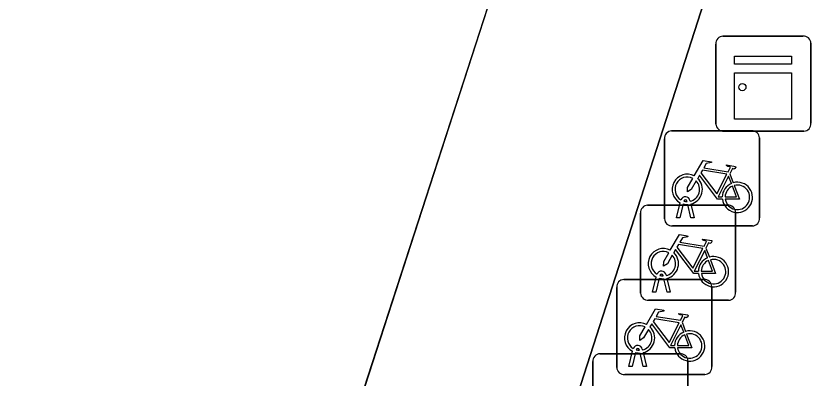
# Model space of a CAD drawing. Extents: x 161087 to 161926, y 382572 to 383873.
# Drawn here: x 161133.58 to 161142.07, y 383458.66 to 383462.47 of the extents above; entities that cross this region are included whole.
import ezdxf

# ---------------------------------------------------------------- set-up
doc = ezdxf.new("R2010")
doc.units = 0
for name, color, linetype in [('IMGEO_Fietsenrek', 7, 'Continuous'), ('IMGEO_Fietspad_gesloten', 7, 'Continuous'), ('IMGEO_Kast', 7, 'Continuous'), ('IMGEO_Voetpad_open', 7, 'Continuous')]:
    doc.layers.add(name, color=color, linetype=linetype)

msp = doc.modelspace()

# ---------------------------------------------------------------- linework, layer by layer
at = {"layer": 'IMGEO_Fietsenrek'}
for p, q in [((161140.4659, 383461.2675), (161141.3068, 383461.2675)), ((161141.3068, 383461.2675), (161140.4659, 383461.2675)), ((161140.3915, 383460.3429), (161140.3915, 383461.1838)), ((161140.3915, 383461.1838), (161140.3915, 383460.3429)), ((161141.3905, 383461.1931), (161141.3905, 383460.3522)), ((161141.3905, 383460.3522), (161141.3905, 383461.1931)), ((161141.0782, 383460.8172), (161141.1145, 383460.722)), ((161140.2149, 383460.4865), (161141.0558, 383460.4865)), ((161141.0558, 383460.4865), (161140.2149, 383460.4865)), ((161140.5185, 383460.3523), (161140.5568, 383460.5123)), ((161140.5872, 383460.5001), (161140.5519, 383460.3523)), ((161140.6289, 383460.5239), (161140.6279, 383460.5282)), ((161140.67, 383460.3523), (161140.6361, 383460.494)), ((161140.6596, 383460.5354), (161140.6614, 383460.5275)), ((161140.6684, 383460.4983), (161140.7034, 383460.3523)), ((161140.1405, 383459.5619), (161140.1405, 383460.4028)), ((161140.1405, 383460.4028), (161140.1405, 383459.5619)), ((161141.1395, 383460.4121), (161141.1395, 383459.5712)), ((161141.1395, 383459.5712), (161141.1395, 383460.4121)), ((161140.5519, 383460.3523), (161140.5185, 383460.3523)), ((161140.7034, 383460.3523), (161140.67, 383460.3523)), ((161141.3161, 383460.2685), (161140.4752, 383460.2685)), ((161140.4752, 383460.2685), (161141.3161, 383460.2685)), ((161140.8272, 383460.0362), (161140.8635, 383459.941)), ((161139.9649, 383459.7055), (161140.8058, 383459.7055)), ((161140.8058, 383459.7055), (161139.9649, 383459.7055)), ((161140.2675, 383459.5713), (161140.3058, 383459.7313)), ((161140.3362, 383459.7191), (161140.3009, 383459.5713)), ((161140.3779, 383459.7429), (161140.3769, 383459.7472)), ((161140.419, 383459.5713), (161140.3851, 383459.713)), ((161140.4086, 383459.7544), (161140.4104, 383459.7465)), ((161140.4174, 383459.7173), (161140.4524, 383459.5713)), ((161139.8905, 383458.7809), (161139.8905, 383459.6218)), ((161139.8905, 383459.6218), (161139.8905, 383458.7809)), ((161140.8895, 383459.6311), (161140.8895, 383458.7902)), ((161140.8895, 383458.7902), (161140.8895, 383459.6311)), ((161140.3009, 383459.5713), (161140.2675, 383459.5713)), ((161140.4524, 383459.5713), (161140.419, 383459.5713)), ((161141.0651, 383459.4875), (161140.2242, 383459.4875)), ((161140.2242, 383459.4875), (161141.0651, 383459.4875)), ((161140.5772, 383459.2552), (161140.6135, 383459.16)), ((161140.0175, 383458.7903), (161140.0558, 383458.9503)), ((161140.0862, 383458.9381), (161140.0509, 383458.7903)), ((161140.1279, 383458.9619), (161140.1269, 383458.9662)), ((161140.1586, 383458.9734), (161140.1604, 383458.9655)), ((161140.1674, 383458.9363), (161140.2024, 383458.7903)), ((161139.7139, 383458.9255), (161140.5548, 383458.9255)), ((161140.5548, 383458.9255), (161139.7139, 383458.9255)), ((161140.169, 383458.7903), (161140.1351, 383458.932)), ((161140.6385, 383458.8511), (161140.6385, 383458.0102)), ((161140.6385, 383458.0102), (161140.6385, 383458.8511)), ((161139.6395, 383458.0009), (161139.6395, 383458.8418)), ((161139.6395, 383458.8418), (161139.6395, 383458.0009)), ((161140.0509, 383458.7903), (161140.0175, 383458.7903)), ((161140.2024, 383458.7903), (161140.169, 383458.7903)), ((161140.8151, 383458.7065), (161139.9742, 383458.7065)), ((161139.9742, 383458.7065), (161140.8151, 383458.7065))]:
    msp.add_line(p, q, dxfattribs=at)
for points in [[(161140.7041, 383460.7942), (161140.7988, 383460.9577), (161140.885, 383460.9439), (161140.8867, 383460.9352), (161140.8306, 383460.9243), (161140.8044, 383460.879), (161141.0596, 383460.8382)], [(161141.0596, 383460.8382), (161141.0846, 383460.887), (161141.0795, 383460.891), (161141.0563, 383460.8947), (161141.0436, 383460.9022), (161141.0426, 383460.9053), (161141.0448, 383460.9099), (161141.1396, 383460.8948), (161141.1419, 383460.8845), (161141.1325, 383460.8721), (161141.1201, 383460.8657), (161141.1056, 383460.8719), (161141.0782, 383460.8172)], [(161141.0467, 383460.813), (161140.7899, 383460.854), (161140.7732, 383460.8252), (161140.9402, 383460.6049), (161141.0467, 383460.813)], [(161140.7248, 383460.7417), (161140.6732, 383460.6525), (161140.6333, 383460.6265), (161140.6345, 383460.674), (161140.689, 383460.7682)], [(161140.9998, 383460.5495), (161140.9501, 383460.5496), (161140.7594, 383460.8013), (161140.7404, 383460.7685)], [(161141.0947, 383460.715), (161141.0654, 383460.7918), (161140.956, 383460.5737), (161140.9987, 383460.5736)], [(161141.0287, 383460.5735), (161141.1486, 383460.5733), (161141.1054, 383460.6869)], [(161141.1252, 383460.6938), (161141.1802, 383460.5492), (161141.0301, 383460.5495)], [(161140.4531, 383460.0132), (161140.5478, 383460.1767), (161140.634, 383460.1629), (161140.6357, 383460.1542), (161140.5796, 383460.1433), (161140.5534, 383460.098), (161140.8086, 383460.0572)], [(161140.8086, 383460.0572), (161140.8336, 383460.106), (161140.8285, 383460.11), (161140.8053, 383460.1137), (161140.7926, 383460.1212), (161140.7916, 383460.1243), (161140.7938, 383460.1289), (161140.8886, 383460.1138), (161140.8909, 383460.1035), (161140.8815, 383460.0911), (161140.8691, 383460.0847), (161140.8546, 383460.0909), (161140.8272, 383460.0362)], [(161140.7957, 383460.032), (161140.5389, 383460.073), (161140.5222, 383460.0442), (161140.6892, 383459.8239), (161140.7957, 383460.032)], [(161140.4738, 383459.9607), (161140.4222, 383459.8715), (161140.3823, 383459.8455), (161140.3835, 383459.893), (161140.438, 383459.9872)], [(161140.7488, 383459.7685), (161140.6991, 383459.7686), (161140.5084, 383460.0203), (161140.4894, 383459.9875)], [(161140.8437, 383459.934), (161140.8144, 383460.0108), (161140.705, 383459.7927), (161140.7477, 383459.7926)], [(161140.7777, 383459.7925), (161140.8976, 383459.7923), (161140.8544, 383459.9059)], [(161140.8742, 383459.9128), (161140.9292, 383459.7682), (161140.7791, 383459.7685)], [(161140.2031, 383459.2322), (161140.2978, 383459.3957), (161140.384, 383459.3819), (161140.3857, 383459.3732), (161140.3296, 383459.3623), (161140.3034, 383459.317), (161140.5586, 383459.2762)], [(161140.5457, 383459.251), (161140.2889, 383459.292), (161140.2722, 383459.2632), (161140.4392, 383459.0429), (161140.5457, 383459.251)], [(161140.5586, 383459.2762), (161140.5836, 383459.325), (161140.5785, 383459.329), (161140.5553, 383459.3327), (161140.5426, 383459.3402), (161140.5416, 383459.3433), (161140.5438, 383459.3479), (161140.6386, 383459.3328), (161140.6409, 383459.3225), (161140.6315, 383459.3101), (161140.6191, 383459.3037), (161140.6046, 383459.3099), (161140.5772, 383459.2552)], [(161140.2238, 383459.1797), (161140.1722, 383459.0905), (161140.1323, 383459.0645), (161140.1335, 383459.112), (161140.188, 383459.2062)], [(161140.4988, 383458.9875), (161140.4491, 383458.9876), (161140.2584, 383459.2393), (161140.2394, 383459.2065)], [(161140.5937, 383459.153), (161140.5644, 383459.2298), (161140.455, 383459.0117), (161140.4977, 383459.0116)], [(161140.5277, 383459.0115), (161140.6476, 383459.0113), (161140.6044, 383459.1249)], [(161140.6242, 383459.1318), (161140.6792, 383458.9872), (161140.5291, 383458.9875)]]:
    msp.add_lwpolyline(points, dxfattribs=at)
for centre, radius, start, end in [((161140.4692, 383461.1896), 0.0779, 92.4484, 184.28452), ((161140.4692, 383461.1896), 0.0779, 92.4484, 184.28452), ((161141.3126, 383461.1898), 0.0779, 2.4484, 94.28452), ((161141.3126, 383461.1898), 0.0779, 2.4484, 94.28452), ((161140.6311, 383460.6529), 0.159, 62.67661, 242.13685), ((161140.6311, 383460.6529), 0.129, 63.31916, 238.90302), ((161140.6311, 383460.6529), 0.129, 283.60429, 43.43025), ((161140.6311, 383460.6529), 0.159, 283.5766, 46.60424), ((161141.1577, 383460.5689), 0.159, 187.0065, 105.77075), ((161141.1577, 383460.5689), 0.159, 113.3408, 178.32165), ((161141.1577, 383460.5689), 0.129, 113.92302, 177.95563), ((161141.1577, 383460.5689), 0.129, 188.67146, 104.58832), ((161140.6109, 383460.5243), 0.0499, 12.8025, 158.69338), ((161140.2182, 383460.4086), 0.0779, 92.4484, 184.28452), ((161140.2182, 383460.4086), 0.0779, 92.4484, 184.28452), ((161140.6311, 383460.6529), 0.159, 253.99666, 271.78671), ((161140.6109, 383460.5243), 0.0174, 12.8025, 163.45023), ((161140.6311, 383460.6529), 0.129, 253.41502, 269.02044), ((161141.0616, 383460.4088), 0.0779, 2.4484, 94.28452), ((161141.0616, 383460.4088), 0.0779, 2.4484, 94.28452), ((161140.4694, 383460.3462), 0.0779, 182.4484, 274.28452), ((161140.4694, 383460.3462), 0.0779, 182.4484, 274.28452), ((161141.3128, 383460.3464), 0.0779, 272.4484, 4.28452), ((161141.3128, 383460.3464), 0.0779, 272.4484, 4.28452), ((161140.3801, 383459.8719), 0.159, 62.67661, 242.13685), ((161140.3801, 383459.8719), 0.129, 63.31916, 238.90302), ((161140.3801, 383459.8719), 0.129, 283.60429, 43.43025), ((161140.3801, 383459.8719), 0.159, 283.5766, 46.60424), ((161140.9067, 383459.7879), 0.159, 113.3408, 178.32165), ((161140.9067, 383459.7879), 0.159, 187.0065, 105.77075), ((161140.9067, 383459.7879), 0.129, 113.92302, 177.95563), ((161140.9067, 383459.7879), 0.129, 188.67146, 104.58832), ((161140.3599, 383459.7433), 0.0499, 12.8025, 158.69338), ((161139.9682, 383459.6276), 0.0779, 92.4484, 184.28452), ((161139.9682, 383459.6276), 0.0779, 92.4484, 184.28452), ((161140.3801, 383459.8719), 0.159, 253.99666, 271.78671), ((161140.3599, 383459.7433), 0.0174, 12.8025, 163.45023), ((161140.3801, 383459.8719), 0.129, 253.41502, 269.02044), ((161140.8116, 383459.6278), 0.0779, 2.4484, 94.28452), ((161140.8116, 383459.6278), 0.0779, 2.4484, 94.28452), ((161140.2184, 383459.5652), 0.0779, 182.4484, 274.28452), ((161140.2184, 383459.5652), 0.0779, 182.4484, 274.28452), ((161141.0618, 383459.5654), 0.0779, 272.4484, 4.28452), ((161141.0618, 383459.5654), 0.0779, 272.4484, 4.28452), ((161140.1301, 383459.0909), 0.159, 62.67661, 242.13685), ((161140.1301, 383459.0909), 0.129, 63.31916, 238.90302), ((161140.1301, 383459.0909), 0.159, 283.5766, 46.60424), ((161140.1301, 383459.0909), 0.129, 283.60429, 43.43025), ((161140.6567, 383459.0069), 0.159, 113.3408, 178.32165), ((161140.6567, 383459.0069), 0.159, 187.0065, 105.77075), ((161140.6567, 383459.0069), 0.129, 113.92302, 177.95563), ((161140.6567, 383459.0069), 0.129, 188.67146, 104.58832), ((161140.1099, 383458.9623), 0.0499, 12.8025, 158.69338), ((161140.1301, 383459.0909), 0.159, 253.99666, 271.78671), ((161140.1099, 383458.9623), 0.0174, 12.8025, 163.45023), ((161140.1301, 383459.0909), 0.129, 253.41502, 269.02044), ((161139.7172, 383458.8476), 0.0779, 92.4484, 184.28452), ((161139.7172, 383458.8476), 0.0779, 92.4484, 184.28452), ((161140.5606, 383458.8478), 0.0779, 2.4484, 94.28452), ((161140.5606, 383458.8478), 0.0779, 2.4484, 94.28452), ((161139.9684, 383458.7842), 0.0779, 182.4484, 274.28452), ((161139.9684, 383458.7842), 0.0779, 182.4484, 274.28452), ((161140.8118, 383458.7844), 0.0779, 272.4484, 4.28452), ((161140.8118, 383458.7844), 0.0779, 272.4484, 4.28452)]:
    msp.add_arc(centre, radius, start, end, dxfattribs=at)
at = {"layer": 'IMGEO_Fietspad_gesloten'}
for points in [[(161128.554, 383424.564), (161148.54, 383486.658), (161157.889, 383516.023)], [(161155.682, 383515.827), (161151.246, 383501.964), (161146.975, 383488.617), (161146.735, 383487.867), (161138.885, 383463.652), (161136.844, 383457.354), (161135.989, 383454.718), (161134.743, 383450.833), (161134.175, 383449.057), (161126.242, 383424.257), (161118.23, 383399.279), (161116.849, 383394.973), (161115.434, 383390.563), (161111.001, 383376.742), (161110.893, 383376.406), (161104.03, 383354.985), (161103.525, 383353.409), (161105.564, 383352.758), (161112.902, 383375.733), (161128.554, 383424.564)]]:
    msp.add_lwpolyline(points, dxfattribs=at)
at = {"layer": 'IMGEO_Kast'}
for p, q in [((161141.0059, 383462.2635), (161141.8468, 383462.2635)), ((161141.8468, 383462.2635), (161141.0059, 383462.2635)), ((161140.9315, 383461.3389), (161140.9315, 383462.1798)), ((161140.9315, 383462.1798), (161140.9315, 383461.3389)), ((161141.9305, 383462.1891), (161141.9305, 383461.3482)), ((161141.9305, 383461.3482), (161141.9305, 383462.1891)), ((161141.8561, 383461.2645), (161141.0152, 383461.2645)), ((161141.0152, 383461.2645), (161141.8561, 383461.2645))]:
    msp.add_line(p, q, dxfattribs=at)
for points in [[(161141.1263, 383462.054), (161141.7263, 383462.054), (161141.7263, 383461.9685), (161141.1263, 383461.9685), (161141.1263, 383462.054)], [(161141.1263, 383461.8793), (161141.7263, 383461.8793), (161141.7263, 383461.3903), (161141.1263, 383461.3903), (161141.1263, 383461.8793)]]:
    msp.add_lwpolyline(points, dxfattribs=at)
msp.add_circle((161141.21, 383461.7277), 0.0377, dxfattribs=at)
for centre, start, end in [((161141.0092, 383462.1856), 92.4484, 184.28452), ((161141.0092, 383462.1856), 92.4484, 184.28452), ((161141.8526, 383462.1858), 2.4484, 94.28452), ((161141.8526, 383462.1858), 2.4484, 94.28452), ((161141.0094, 383461.3422), 182.4484, 274.28452), ((161141.0094, 383461.3422), 182.4484, 274.28452), ((161141.8528, 383461.3424), 272.4484, 4.28452), ((161141.8528, 383461.3424), 272.4484, 4.28452)]:
    msp.add_arc(centre, 0.0779, start, end, dxfattribs=at)
at = {"layer": 'IMGEO_Voetpad_open'}
msp.add_lwpolyline([(161148.54, 383486.658), (161128.554, 383424.564), (161112.902, 383375.733)], dxfattribs=at)
msp.add_lwpolyline([(161138.885, 383463.652), (161133.937, 383465.24), (161129.249, 383450.586), (161134.175, 383449.057), (161134.743, 383450.833), (161135.989, 383454.718), (161133.791, 383455.417), (161134.603, 383458.104), (161136.844, 383457.354)], close=True, dxfattribs=at)

doc.saveas('drawing.dxf')
